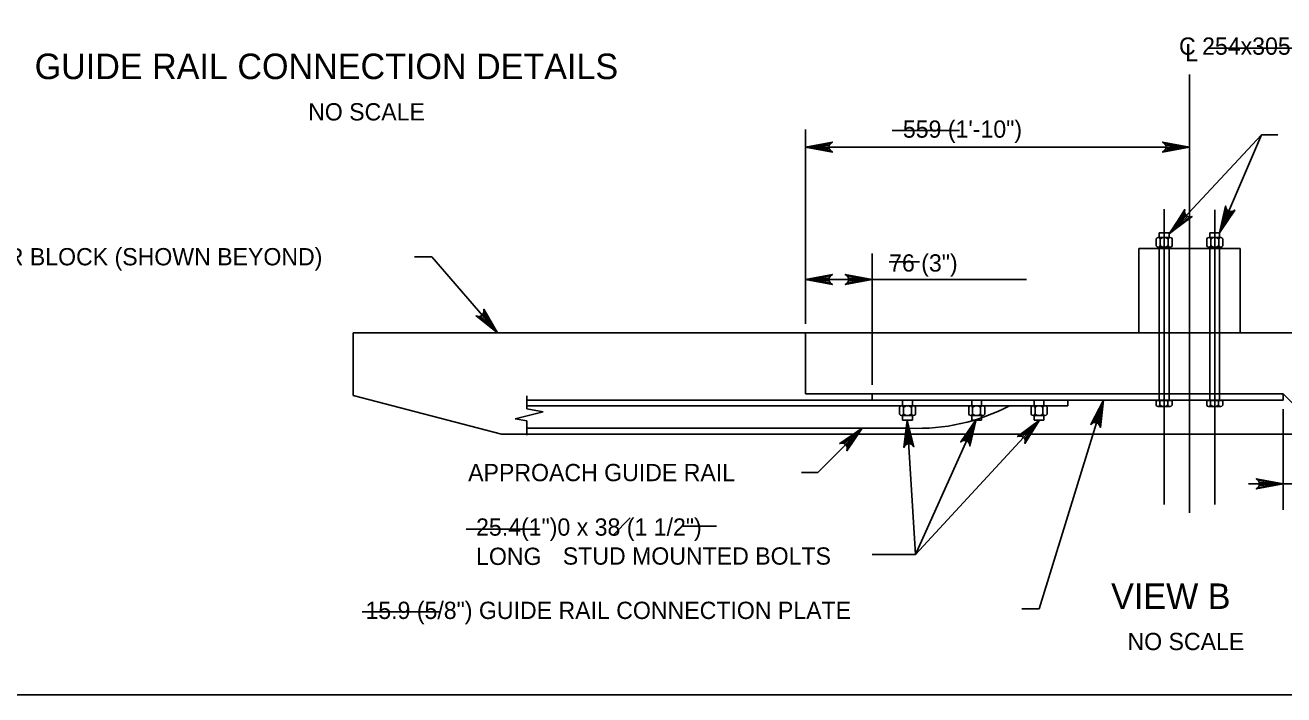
# Model space of a CAD drawing. Extents: x 179 to 454, y -271 to 54.
# Drawn here: x 365.18 to 373.93, y -21.25 to -16.6 of the extents above; entities that cross this region are included whole.
import ezdxf

# ---------------------------------------------------------------- set-up
doc = ezdxf.new("R2010")
doc.units = 0
for name, color, linetype in [('Level 1', 7, 'Continuous'), ('Level 2', 7, 'Continuous'), ('Level 3', 7, 'Continuous'), ('Level 41', 7, 'Continuous')]:
    doc.layers.add(name, color=color, linetype=linetype)

msp = doc.modelspace()

# ---------------------------------------------------------------- linework, layer by layer
at = {"layer": 'Level 1'}
msp.add_lwpolyline([(362.5132, -21.25), (394.0132, -21.25), (394.0132, -0.75), (362.5132, -0.75)], close=True, dxfattribs=at)
at = {"layer": 'Level 2'}
for p, q in [((373.1382, -18.0392), (373.7731, -17.3584)), ((373.4818, -18.0397), (373.7731, -17.3584)), ((373.0417, -18.0827), (373.0417, -18.1303)), ((373.0546, -18.0728), (373.1389, -18.0728)), ((373.0621, -18.0728), (373.0621, -18.0392)), ((373.0621, -18.0392), (373.1305, -18.0392)), ((373.0685, -18.1303), (373.0685, -18.0827)), ((373.1241, -18.1303), (373.1241, -18.0827)), ((373.1305, -18.0728), (373.1305, -18.0392)), ((373.1528, -18.0827), (373.1528, -18.1303)), ((373.3932, -18.0827), (373.3932, -18.1303)), ((373.4061, -18.0728), (373.4904, -18.0728)), ((373.4136, -18.0392), (373.4819, -18.0392)), ((373.4136, -18.0728), (373.4136, -18.0392)), ((373.42, -18.1303), (373.42, -18.0827)), ((373.4756, -18.1303), (373.4756, -18.0827)), ((373.4819, -18.0728), (373.4819, -18.0392)), ((373.5043, -18.0827), (373.5043, -18.1303)), ((372.9206, -18.7351), (372.9206, -18.1492)), ((372.9206, -18.1498), (373.6235, -18.1498)), ((373.0546, -18.1402), (373.1389, -18.1402)), ((373.0621, -19.2051), (373.0621, -18.1402)), ((373.1305, -19.2051), (373.1305, -18.1402)), ((373.4061, -18.1402), (373.4904, -18.1402)), ((373.4136, -19.2051), (373.4136, -18.1402)), ((373.4819, -19.2051), (373.4819, -18.1402)), ((373.6235, -18.7351), (373.6235, -18.1492)), ((367.4621, -18.7355), (370.6053, -18.7355)), ((367.4621, -18.7355), (367.4621, -19.1706)), ((370.6053, -18.7351), (375.5468, -18.7351)), ((370.6053, -18.7351), (370.6053, -19.1587)), ((367.4621, -19.1706), (368.4912, -19.4385)), ((368.6674, -19.1717), (368.6674, -19.2635)), ((368.6674, -19.204), (373.9224, -19.204)), ((370.6053, -19.1587), (373.9224, -19.1587)), ((371.0671, -19.1587), (371.0671, -19.204)), ((371.2789, -19.204), (371.2789, -19.2418)), ((371.3473, -19.204), (371.3473, -19.2418)), ((371.7595, -19.204), (371.7595, -19.2418)), ((371.8279, -19.204), (371.8279, -19.2418)), ((372.1927, -19.204), (372.1927, -19.2418)), ((372.261, -19.204), (372.261, -19.2418)), ((372.4263, -19.204), (372.4263, -19.2418)), ((373.0408, -19.2051), (373.0408, -19.2368)), ((373.1518, -19.2051), (373.0408, -19.2051)), ((373.0675, -19.2368), (373.0675, -19.2051)), ((373.1231, -19.2368), (373.1231, -19.2051)), ((373.1518, -19.2051), (373.1518, -19.2368)), ((373.5033, -19.2051), (373.3922, -19.2051)), ((373.3922, -19.2051), (373.3922, -19.2368)), ((373.419, -19.2368), (373.419, -19.2051)), ((373.4746, -19.2368), (373.4746, -19.2051)), ((373.5033, -19.2051), (373.5033, -19.2368)), ((374.2022, -19.4385), (373.9224, -19.1587)), ((373.9224, -19.1587), (373.9224, -19.204)), ((368.7808, -19.2843), (368.5871, -19.3326)), ((368.6674, -19.2418), (372.4263, -19.2418)), ((368.6674, -19.2635), (368.7808, -19.2843)), ((371.2586, -19.2993), (371.2586, -19.2517)), ((371.2715, -19.2418), (371.3558, -19.2418)), ((371.2715, -19.3092), (371.3558, -19.3092)), ((371.2789, -19.3092), (371.2789, -19.3427)), ((371.2853, -19.2517), (371.2853, -19.2993)), ((371.3409, -19.2517), (371.3409, -19.2993)), ((371.3473, -19.3092), (371.3473, -19.3427)), ((371.3697, -19.2993), (371.3697, -19.2517)), ((371.7392, -19.2993), (371.7392, -19.2517)), ((371.752, -19.2418), (371.8363, -19.2418)), ((371.752, -19.3092), (371.8363, -19.3092)), ((371.7595, -19.3092), (371.7595, -19.3427)), ((371.7659, -19.2517), (371.7659, -19.2993)), ((371.8215, -19.2517), (371.8215, -19.2993)), ((371.8279, -19.3092), (371.8279, -19.3427)), ((371.8502, -19.2993), (371.8502, -19.2517)), ((372.1722, -19.2993), (372.1722, -19.2517)), ((372.1852, -19.2418), (372.2695, -19.2418)), ((372.1852, -19.3092), (372.2695, -19.3092)), ((372.1927, -19.3092), (372.1927, -19.3427)), ((372.1991, -19.2517), (372.1991, -19.2993)), ((372.2546, -19.2517), (372.2546, -19.2993)), ((372.261, -19.3092), (372.261, -19.3427)), ((372.2834, -19.2993), (372.2834, -19.2517)), ((373.0537, -19.2467), (373.138, -19.2467)), ((373.4051, -19.2467), (373.4894, -19.2467)), ((368.5871, -19.3326), (368.6674, -19.346)), ((368.6674, -19.346), (368.6674, -19.4459)), ((371.3279, -19.3976), (368.6674, -19.3976)), ((371.2789, -19.3427), (371.3473, -19.3427)), ((371.7595, -19.3427), (371.8279, -19.3427)), ((372.1927, -19.3427), (372.261, -19.3427)), ((368.4912, -19.4385), (374.2022, -19.4385))]:
    msp.add_line(p, q, dxfattribs=at)
for points in [[(373.5475, -17.9368), (373.5107, -17.9211), (373.4819, -18.0392)], [(373.2269, -17.9735), (373.1977, -17.9462), (373.1305, -18.0476)]]:
    msp.add_lwpolyline(points, close=True, dxfattribs=at)
for centre, radius, start, end in [((373.0551, -18.0869), 0.014, 17.45181, 162.54819), ((373.0962, -18.1171), 0.0442, 51.05, 128.95), ((373.1384, -18.0883), 0.0154, 91.82706, 158.71306), ((373.1384, -18.0883), 0.0154, 21.28694, 91.82706), ((373.4066, -18.0869), 0.014, 17.45181, 162.54819), ((373.4477, -18.1171), 0.0442, 51.05, 128.95), ((373.4899, -18.0883), 0.0154, 91.82706, 158.71306), ((373.4899, -18.0883), 0.0154, 21.28694, 91.82706), ((373.0551, -18.1261), 0.014, 197.45181, 342.54819), ((373.0962, -18.096), 0.0442, 231.05, 308.95), ((373.1384, -18.1247), 0.0154, 201.28694, 268.17294), ((373.1384, -18.1247), 0.0154, 268.17294, 338.71305), ((373.4066, -18.1261), 0.014, 197.45181, 342.54819), ((373.4477, -18.096), 0.0442, 231.05, 308.95), ((373.4899, -18.1247), 0.0154, 201.28694, 268.17294), ((373.4899, -18.1247), 0.0154, 268.17294, 338.71305), ((373.0541, -19.2327), 0.014, 197.45181, 342.54819), ((373.0953, -19.2025), 0.0442, 231.05, 308.95), ((373.1374, -19.2313), 0.0154, 201.28694, 268.17294), ((373.1374, -19.2313), 0.0154, 268.17294, 338.71305), ((373.4056, -19.2327), 0.014, 197.45181, 342.54819), ((373.4467, -19.2025), 0.0442, 231.05, 308.95), ((373.4889, -19.2313), 0.0154, 201.28694, 268.17294), ((373.4889, -19.2313), 0.0154, 268.17294, 338.71305), ((371.2719, -19.2559), 0.014, 17.45181, 162.54819), ((371.2719, -19.2951), 0.014, 197.45181, 342.54819), ((371.3131, -19.2861), 0.0442, 51.05, 128.95), ((371.3131, -19.265), 0.0442, 231.05, 308.95), ((371.3855, -18.034), 1.3648, 267.57896, 297.74747), ((371.3553, -19.2573), 0.0154, 91.82706, 158.71306), ((371.3553, -19.2937), 0.0154, 201.28694, 268.17294), ((371.3553, -19.2573), 0.0154, 21.28694, 91.82706), ((371.3553, -19.2937), 0.0154, 268.17294, 338.71305), ((371.7525, -19.2559), 0.014, 17.45181, 162.54819), ((371.7525, -19.2951), 0.014, 197.45181, 342.54819), ((371.7937, -19.2861), 0.0442, 51.05, 128.95), ((371.7937, -19.265), 0.0442, 231.05, 308.95), ((371.8358, -19.2573), 0.0154, 91.82706, 158.71306), ((371.8358, -19.2937), 0.0154, 201.28694, 268.17294), ((371.8358, -19.2573), 0.0154, 21.28694, 91.82706), ((371.8358, -19.2937), 0.0154, 268.17294, 338.71305), ((372.1856, -19.2559), 0.014, 17.45181, 162.54819), ((372.1856, -19.2951), 0.014, 197.45181, 342.54819), ((372.2268, -19.2861), 0.0442, 51.05, 128.95), ((372.2268, -19.265), 0.0442, 231.05, 308.95), ((372.269, -19.2573), 0.0154, 91.82706, 158.71306), ((372.269, -19.2937), 0.0154, 201.28694, 268.17294), ((372.269, -19.2573), 0.0154, 21.28694, 91.82706), ((372.269, -19.2937), 0.0154, 268.17294, 338.71305)]:
    msp.add_arc(centre, radius, start, end, dxfattribs=at)
at = {"layer": 'Level 3'}
for p, q in [((373.272, -16.9413), (373.2721, -19.9852)), ((370.6053, -18.6726), (370.6053, -17.3218)), ((373.7731, -17.3584), (373.8856, -17.3584)), ((370.6053, -17.4443), (373.272, -17.4443)), ((370.7252, -17.4443), (370.8452, -17.4443)), ((373.0962, -19.9282), (373.0962, -17.8749)), ((373.4477, -19.9282), (373.4477, -17.8802)), ((371.0671, -19.0962), (371.0671, -18.1845)), ((368.0077, -18.2062), (367.8877, -18.2062)), ((368.4638, -18.7355), (368.0077, -18.2062)), ((370.6053, -18.3645), (372.1389, -18.3645)), ((370.8452, -18.3645), (371.0097, -18.3645)), ((372.6749, -19.204), (372.2275, -20.6524)), ((373.9224, -19.2665), (373.9224, -19.9642)), ((370.9992, -19.3976), (370.6902, -19.7056)), ((371.3113, -19.3427), (371.3692, -20.2758)), ((371.7912, -19.3371), (371.3692, -20.2758)), ((372.2297, -19.3427), (371.3692, -20.2758)), ((370.6902, -19.7056), (370.5777, -19.7056)), ((373.8024, -19.7843), (373.6824, -19.7843)), ((373.8466, -19.7843), (375.4248, -19.7843)), ((369.2647, -20.1428), (369.386, -20.0215)), ((371.3692, -20.2758), (371.0679, -20.2758)), ((372.2275, -20.6524), (372.1075, -20.6524))]:
    msp.add_line(p, q, dxfattribs=at)
for points in [[(370.6053, -17.4443), (370.7917, -17.4094), (370.7773, -17.4193), (370.7699, -17.4318), (370.7677, -17.4443), (370.7699, -17.4568), (370.7773, -17.4693), (370.7917, -17.4793), (370.6053, -17.4443), (370.7773, -17.4693), (370.7699, -17.4568), (370.6053, -17.4443), (370.7677, -17.4443), (370.7699, -17.4318), (370.6053, -17.4443), (370.7773, -17.4193)], [(373.272, -17.4443), (373.0856, -17.4793), (373.0999, -17.4693), (373.1073, -17.4568), (373.1095, -17.4443), (373.1073, -17.4318), (373.0999, -17.4193), (373.0856, -17.4094), (373.272, -17.4443), (373.0999, -17.4193), (373.1073, -17.4318), (373.272, -17.4443), (373.1095, -17.4443), (373.1073, -17.4568), (373.272, -17.4443), (373.0999, -17.4693)], [(373.1382, -18.0392), (373.2398, -17.8791), (373.2373, -17.8963), (373.2414, -17.9103), (373.2491, -17.9204), (373.2597, -17.9273), (373.2738, -17.9305), (373.2909, -17.9267), (373.1382, -18.0392), (373.2738, -17.9305), (373.2597, -17.9273), (373.1382, -18.0392), (373.2491, -17.9204), (373.2414, -17.9103), (373.1382, -18.0392), (373.2373, -17.8963)], [(373.4818, -18.0397), (373.523, -17.8545), (373.5265, -17.8717), (373.5351, -17.8833), (373.5457, -17.8902), (373.5581, -17.8932), (373.5724, -17.8913), (373.5872, -17.882), (373.4818, -18.0397), (373.5724, -17.8913), (373.5581, -17.8932), (373.4818, -18.0397), (373.5457, -17.8902), (373.5351, -17.8833), (373.4818, -18.0397), (373.5265, -17.8717)], [(370.6053, -18.3645), (370.7917, -18.3296), (370.7773, -18.3395), (370.7699, -18.352), (370.7677, -18.3645), (370.7699, -18.377), (370.7773, -18.3895), (370.7917, -18.3994), (370.6053, -18.3645), (370.7773, -18.3895), (370.7699, -18.377), (370.6053, -18.3645), (370.7677, -18.3645), (370.7699, -18.352), (370.6053, -18.3645), (370.7773, -18.3395)], [(371.0671, -18.3645), (370.8807, -18.3994), (370.895, -18.3895), (370.9024, -18.377), (370.9046, -18.3645), (370.9024, -18.352), (370.895, -18.3395), (370.8807, -18.3296), (371.0671, -18.3645), (370.895, -18.3395), (370.9024, -18.352), (371.0671, -18.3645), (370.9046, -18.3645), (370.9024, -18.377), (371.0671, -18.3645), (370.895, -18.3895)], [(368.4638, -18.7355), (368.3156, -18.6171), (368.3325, -18.6215), (368.3468, -18.6189), (368.3577, -18.6124), (368.3657, -18.6026), (368.3704, -18.5888), (368.3686, -18.5715), (368.4638, -18.7355), (368.3704, -18.5888), (368.3657, -18.6026), (368.4638, -18.7355), (368.3577, -18.6124), (368.3468, -18.6189), (368.4638, -18.7355), (368.3325, -18.6215)], [(372.6749, -19.204), (372.6533, -19.3924), (372.648, -19.3758), (372.6382, -19.365), (372.6269, -19.3592), (372.6144, -19.3576), (372.6002, -19.361), (372.5865, -19.3718), (372.6749, -19.204), (372.6002, -19.361), (372.6144, -19.3576), (372.6749, -19.204), (372.6269, -19.3592), (372.6382, -19.365), (372.6749, -19.204), (372.648, -19.3758)], [(370.9992, -19.3976), (370.8919, -19.5539), (370.895, -19.5367), (370.8914, -19.5227), (370.8842, -19.5122), (370.8738, -19.5049), (370.8597, -19.5013), (370.8425, -19.5044), (370.9992, -19.3976), (370.8597, -19.5013), (370.8738, -19.5049), (370.9992, -19.3976), (370.8842, -19.5122), (370.8914, -19.5227), (370.9992, -19.3976), (370.895, -19.5367)], [(371.3113, -19.3427), (371.3578, -19.5266), (371.3469, -19.5128), (371.334, -19.5062), (371.3214, -19.5048), (371.309, -19.5077), (371.297, -19.5159), (371.288, -19.5309), (371.3113, -19.3427), (371.297, -19.5159), (371.309, -19.5077), (371.3113, -19.3427), (371.3214, -19.5048), (371.334, -19.5062), (371.3113, -19.3427), (371.3469, -19.5128)], [(371.7912, -19.3371), (371.7467, -19.5214), (371.7435, -19.5042), (371.7352, -19.4923), (371.7246, -19.4853), (371.7123, -19.4821), (371.6979, -19.4838), (371.6829, -19.4928), (371.7912, -19.3371), (371.6979, -19.4838), (371.7123, -19.4821), (371.7912, -19.3371), (371.7246, -19.4853), (371.7352, -19.4923), (371.7912, -19.3371), (371.7435, -19.5042)], [(372.2297, -19.3427), (372.1291, -19.5034), (372.1315, -19.4861), (372.1273, -19.4722), (372.1196, -19.4621), (372.1089, -19.4552), (372.0947, -19.4522), (372.0777, -19.456), (372.2297, -19.3427), (372.0947, -19.4522), (372.1089, -19.4552), (372.2297, -19.3427), (372.1196, -19.4621), (372.1273, -19.4722), (372.2297, -19.3427), (372.1315, -19.4861)], [(373.9224, -19.7843), (373.736, -19.8192), (373.7503, -19.8092), (373.7577, -19.7967), (373.7599, -19.7843), (373.7577, -19.7718), (373.7503, -19.7592), (373.736, -19.7493), (373.9224, -19.7843), (373.7503, -19.7592), (373.7577, -19.7718), (373.9224, -19.7843), (373.7599, -19.7843), (373.7577, -19.7967), (373.9224, -19.7843), (373.7503, -19.8092)]]:
    msp.add_lwpolyline(points, dxfattribs=at)
for points in [[(370.7252, -17.4643), (370.7252, -17.4243), (370.6053, -17.4443)], [(373.152, -17.4643), (373.152, -17.4243), (373.272, -17.4443)], [(370.7252, -18.3845), (370.7252, -18.3445), (370.6053, -18.3645)], [(370.9471, -18.3845), (370.9471, -18.3445), (371.0671, -18.3645)], [(368.4006, -18.6316), (368.3702, -18.6577), (368.4638, -18.7355)], [(372.6204, -19.3127), (372.6586, -19.3246), (372.6749, -19.204)], [(370.9062, -19.4638), (370.9327, -19.4903), (370.9991, -19.3976)], [(371.2988, -19.4637), (371.3388, -19.4612), (371.3113, -19.3427)], [(371.7212, -19.4439), (371.7577, -19.4603), (371.7887, -19.3427)], [(372.1336, -19.4173), (372.163, -19.4445), (372.2297, -19.3427)], [(373.8024, -19.7643), (373.8024, -19.8042), (373.9224, -19.7843)]]:
    msp.add_lwpolyline(points, close=True, dxfattribs=at)
at = {"layer": 'Level 41'}
for p, q in [((373.3977, -16.7574), (374.2822, -16.7574)), ((371.2066, -17.3286), (371.6734, -17.3286)), ((371.1853, -18.2417), (371.3976, -18.2417)), ((368.2461, -20.0999), (368.7554, -20.0999)), ((369.7422, -20.0787), (369.9863, -20.0787)), ((367.5246, -20.6733), (368.0657, -20.6733))]:
    msp.add_line(p, q, dxfattribs=at)

# ---------------------------------------------------------------- texts
at = {"layer": 'Level 2'}
for s, height, p in [('GUIDE RAIL CONNECTION DETAILS', 0.177167, (365.2483, -16.9722)), ('VIEW B', 0.17717, (372.728, -20.6535))]:
    msp.add_text(s, height=height, dxfattribs=at).set_placement(p)
at = {"layer": 'Level 3'}
for s, p in [('C 254x305 (10"x12")POST', (373.1997, -16.803)), ('L', (373.2424, -16.8486)), ('NO SCALE', (367.1485, -17.2596)), ('559 (1\'-10")', (371.2812, -17.3794)), ('SCUPPER BLOCK (SHOWN BEYOND)', (364.3946, -18.2662)), ('76 (3")', (371.1855, -18.3096)), ('APPROACH GUIDE RAIL', (368.2604, -19.7657)), ('25.4(1")0 x 38 (1 1/2")', (368.3155, -20.1443)), ('LONG', (368.3155, -20.3477)), ('STUD MOUNTED BOLTS', (368.9181, -20.3456)), ('15.9 (5/8") GUIDE RAIL CONNECTION PLATE', (367.5469, -20.7231)), ('NO SCALE', (372.8416, -20.9394))]:
    msp.add_text(s, height=0.12, dxfattribs=at).set_placement(p)

doc.saveas('drawing.dxf')
